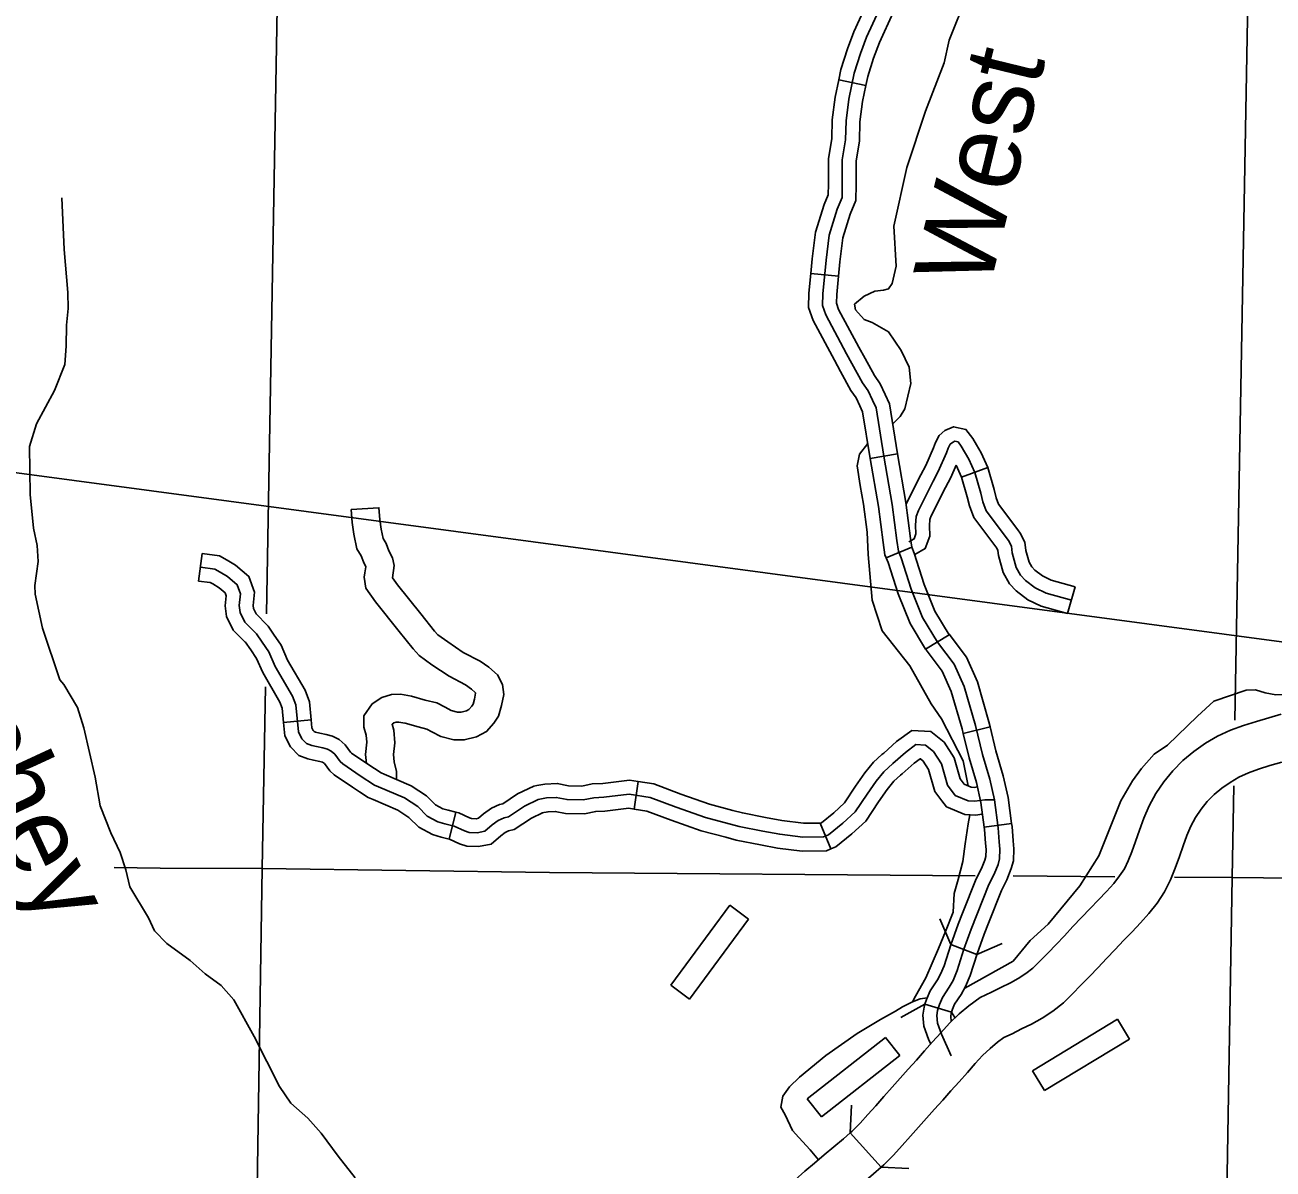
# Model space of a CAD drawing. Extents: x 0 to 3171, y 0 to 2059.
# Drawn here: x 1210 to 1322.4, y 655.3 to 758.3 of the extents above; entities that cross this region are included whole.
import ezdxf

# ---------------------------------------------------------------- set-up
doc = ezdxf.new("R2010")
doc.units = 0
for name, color, linetype in [('Default', 7, 'Continuous'), ('Level 10', 7, 'Continuous'), ('Level 32', 7, 'Continuous'), ('Level 35', 7, 'Continuous'), ('Level 37', 7, 'Continuous'), ('Level 38', 7, 'Continuous'), ('Level 45', 7, 'Continuous'), ('Level 46', 7, 'Continuous'), ('Level 5', 7, 'Continuous'), ('Level 57', 7, 'Continuous')]:
    doc.layers.add(name, color=color, linetype=linetype)

msp = doc.modelspace()

# ---------------------------------------------------------------- linework, layer by layer
at = {"layer": 'Default'}
for p in [(979.56, 748.65), (1029.42, 741.99)]:
    msp.add_line(p, (1637.4, 660.79), dxfattribs=at)
at = {"layer": 'Level 10'}
for points in [[(1284.29, 658.55), (1284.46, 658.7), (1285.18, 659.42), (1285.89, 660.19), (1286.6, 660.99), (1287.32, 661.82), (1288.07, 662.65), (1288.79, 663.46), (1289.52, 664.28), (1290.26, 665.1), (1291, 665.93), (1291.72, 666.74), (1292.45, 667.57), (1293.25, 668.44), (1294.11, 669.26), (1294.98, 670), (1296, 670.73), (1297.02, 671.22), (1297.87, 671.65), (1298.72, 672.05), (1299.43, 672.44), (1300.1, 672.89), (1300.74, 673.39), (1301.38, 674.02), (1302.11, 674.76), (1302.85, 675.52), (1303.59, 676.3), (1304.36, 677.12), (1305.14, 677.94), (1305.91, 678.75), (1306.67, 679.54), (1307.38, 680.29), (1308.03, 681), (1308.56, 681.68), (1308.99, 682.33), (1309.34, 683.04), (1309.67, 683.86), (1310, 684.79), (1310.34, 685.8), (1310.74, 686.88), (1311.22, 687.99), (1311.82, 689.11), (1312.53, 690.17), (1313.34, 691.16), (1314.25, 692.08), (1315.23, 692.9), (1316.28, 693.63), (1317.39, 694.27), (1318.55, 694.81), (1319.73, 695.24), (1320.88, 695.6), (1322, 695.93), (1323.11, 696.25)], [(1323.16, 691.93), (1322.09, 691.62), (1321.08, 691.3), (1320.16, 690.96), (1319.31, 690.57), (1318.51, 690.1), (1317.76, 689.58), (1317.07, 689.01), (1316.45, 688.38), (1315.89, 687.69), (1315.4, 686.96), (1314.98, 686.18), (1314.61, 685.33), (1314.27, 684.41), (1313.94, 683.42), (1313.57, 682.39), (1313.15, 681.33), (1312.61, 680.25), (1311.94, 679.23), (1311.2, 678.31), (1310.44, 677.46), (1309.68, 676.66), (1308.92, 675.86), (1308.15, 675.06), (1307.38, 674.26), (1306.63, 673.45), (1305.86, 672.64), (1305.08, 671.84), (1304.32, 671.07), (1303.49, 670.25), (1302.55, 669.52), (1301.59, 668.87), (1300.61, 668.34), (1299.71, 667.91), (1298.87, 667.48), (1298.13, 667.13), (1297.56, 666.72), (1296.89, 666.15), (1296.21, 665.52), (1295.56, 664.8), (1294.85, 663.98), (1294.11, 663.15), (1293.37, 662.32), (1292.63, 661.5), (1291.9, 660.68), (1291.17, 659.86), (1290.44, 659.06), (1289.73, 658.24), (1288.98, 657.4), (1288.19, 656.54), (1287.32, 655.67), (1287.08, 655.45), (1284.29, 658.55)], [(1277.36, 652.35), (1278.43, 653.49), (1279.33, 654.32), (1280.21, 655.09), (1281.08, 655.83), (1281.95, 656.56), (1282.82, 657.29), (1283.68, 658), (1284.29, 658.55)], [(1280.47, 649.58), (1281.35, 650.52), (1282.11, 651.22), (1282.92, 651.93), (1283.76, 652.64), (1284.63, 653.36), (1285.5, 654.09), (1286.4, 654.85), (1287.08, 655.45)]]:
    msp.add_lwpolyline(points, dxfattribs=at)
at = {"layer": 'Level 32'}
for p, q in [((1286.1, 719.28), (1288.56, 719.7)), ((1287.54, 710.32), (1289.84, 711.29)), ((1291.09, 702.11), (1293.22, 703.41)), ((1294.46, 694.52), (1296.89, 695.11)), ((1296.35, 686.07), (1298.83, 686.41)), ((1293.36, 675.52), (1295.69, 674.6)), ((1291.03, 670.14), (1293.43, 669.43))]:
    msp.add_line(p, q, dxfattribs=at)
for points in [[(1287.33, 719.49), (1288.07, 715.13), (1288.49, 711.89), (1288.63, 710.94), (1288.89, 710.33), (1289.78, 707.5), (1290.8, 704.97), (1292.16, 702.75), (1293.67, 700.75), (1294.57, 698.73), (1295.57, 695.24), (1296.21, 692.63), (1296.87, 690.4), (1297.28, 688.53), (1297.62, 686.02), (1297.72, 684.75), (1297.78, 684.09), (1297.74, 683.23), (1297.61, 682.72), (1297.27, 681.83), (1296.78, 680.9), (1295.2, 676.89), (1294.54, 675.08), (1293.93, 673.16), (1293.56, 672.28), (1293.22, 671.67), (1292.6, 670.73), (1292.33, 670.12), (1292.17, 669.58), (1292.09, 669.11), (1292.15, 668.44), (1292.51, 667.44), (1293.39, 665.47)], [(1288.56, 719.7), (1289.31, 715.31), (1289.72, 712.07), (1289.84, 711.28), (1289.84, 711.29)], [(1286.1, 719.28), (1286.84, 714.94), (1287.25, 711.72), (1287.42, 710.6), (1287.54, 710.32)], [(1289.84, 711.29), (1290.06, 710.76), (1290.96, 707.92), (1291.92, 705.54), (1293.22, 703.41)], [(1287.54, 710.32), (1287.71, 709.9), (1288.6, 707.08), (1289.68, 704.41), (1291.09, 702.11)], [(1293.2, 703.46), (1294.76, 701.39), (1295.75, 699.16), (1296.78, 695.56), (1296.89, 695.11)], [(1291.09, 702.11), (1291.13, 702.05), (1292.59, 700.11), (1293.4, 698.3), (1294.37, 694.92), (1294.46, 694.52)], [(1296.89, 695.11), (1297.42, 692.96), (1298.08, 690.71), (1298.51, 688.75), (1298.83, 686.41)], [(1294.46, 694.52), (1295, 692.31), (1295.66, 690.09), (1296.05, 688.31), (1296.35, 686.07)], [(1296.35, 686.07), (1296.38, 685.88), (1296.48, 684.64), (1296.53, 684.06), (1296.5, 683.42), (1296.42, 683.11), (1296.13, 682.35), (1295.64, 681.43), (1294.42, 678.34)], [(1298.83, 686.41), (1298.87, 686.15), (1298.97, 684.85), (1299.03, 684.12), (1298.99, 683.05), (1298.8, 682.34), (1298.41, 681.32), (1297.92, 680.38), (1296.75, 677.42)], [(1294.42, 678.34), (1294.03, 677.33), (1293.35, 675.49), (1292.75, 673.59), (1292.44, 672.83), (1292.15, 672.32), (1291.5, 671.33), (1291.16, 670.55), (1291.03, 670.14)], [(1296.75, 677.42), (1296.37, 676.45), (1295.72, 674.68), (1295.1, 672.73), (1294.69, 671.73), (1294.29, 671.02), (1293.7, 670.13), (1293.51, 669.69), (1293.43, 669.43)], [(1291.03, 670.14), (1290.95, 669.87), (1290.83, 669.16), (1290.92, 668.17), (1291.35, 666.98), (1291.55, 666.53)], [(1293.43, 669.43), (1293.39, 669.29), (1293.35, 669.06), (1293.4, 668.59)]]:
    msp.add_lwpolyline(points, dxfattribs=at)
at = {"layer": 'Level 35'}
for points in [[(1294.8, 760.93), (1293.2, 756.95), (1292.76, 754.91), (1291.08, 750.55), (1289.4, 745.47), (1288.23, 740.2)], [(1213.29, 742.75), (1213.5, 738.1), (1213.84, 734.23), (1213.87, 732.77), (1213.7, 731.27), (1213.69, 729.4), (1213.55, 727.75), (1212.62, 725.39), (1211.02, 722.41), (1210.37, 720.36), (1210.43, 716.04), (1210.75, 713.01), (1211.06, 711.43), (1211.15, 710.01), (1210.85, 707.84), (1210.89, 707.07), (1211.56, 704.01), (1213.12, 699.34), (1213.48, 698.91), (1214.71, 696.86), (1215.27, 695.03), (1216.28, 690.57), (1216.75, 688.01), (1217.71, 685.58), (1218.53, 683.81), (1219.04, 682.24), (1219.4, 680.69), (1221.08, 677.91), (1221.64, 676.73), (1222.74, 675.6), (1224.86, 674.08), (1226.21, 672.86), (1227.63, 671.82), (1228.77, 670.54), (1230.6, 667.24), (1232.89, 662.72), (1233.92, 661.23), (1235.44, 659.87), (1236.66, 658.51), (1238.17, 656.46), (1239.72, 654.5)], [(1288.23, 740.2), (1288.44, 736.59), (1288.07, 735.04), (1287.75, 734.55), (1287.3, 734.45), (1286.51, 734.35), (1285.54, 733.9), (1284.69, 733.17), (1284.78, 732.65), (1285.54, 731.78), (1286.27, 731.53), (1287.75, 730.68), (1288.89, 728.99), (1289.59, 727.51)], [(1289.59, 727.51), (1289.75, 726.04), (1289.21, 723.74), (1288.79, 723.05), (1288.12, 722.41)], [(1285.88, 720.62), (1285.13, 719.68), (1284.92, 718.63), (1285.18, 716.83), (1285.49, 715.17), (1285.83, 712.64), (1285.91, 710.62), (1286.28, 706.51), (1287.16, 703.75), (1289.67, 700.61), (1291.59, 697.17), (1292.51, 695.82), (1294.47, 692.05), (1294.92, 689.8)], [(1334.93, 703.32), (1333.4, 703.57), (1331.62, 703.55), (1330.12, 702.96), (1328.9, 701.54), (1328.43, 701.12), (1327.77, 700.08), (1327.32, 699.45), (1326.4, 698.75), (1325.27, 698.34), (1323.87, 698.02), (1322.64, 697.99), (1321.66, 698.18), (1320.8, 698.43), (1319.95, 698.4), (1317.03, 697.42), (1315.57, 696.06), (1312.88, 693.47)], [(1312.88, 693.47), (1311.68, 692.65), (1310.53, 691.37), (1309.71, 690.24), (1308.68, 688.45)], [(1308.68, 688.45), (1306.68, 683.49), (1304.98, 680.8), (1302.11, 677.35), (1300.49, 675.87), (1298.98, 674.02), (1296.66, 672.73), (1294.62, 671.57)], [(1295.07, 687.18), (1294.91, 686.38), (1294.65, 684.58), (1294.45, 682.97), (1294.02, 681.37), (1293.67, 680.11), (1293.57, 678.43), (1292.88, 676.68), (1292.24, 675.16), (1291.12, 672.52), (1290.17, 670.85), (1289.89, 670.35)], [(1291.22, 670.7), (1290.61, 670.63), (1289.89, 670.35), (1289, 669.91), (1288.36, 669.52), (1287.03, 668.75)], [(1287.03, 668.75), (1284.92, 667.5), (1282.1, 665.5), (1279.74, 663.57), (1278.84, 662.69), (1278.24, 661.86), (1278.05, 660.87), (1278.43, 660.16), (1279.1, 658.75), (1279.68, 658.13), (1280.69, 657.03), (1281.43, 656.12)]]:
    msp.add_lwpolyline(points, dxfattribs=at)
at = {"layer": 'Level 37'}
for points in [[(1284.29, 658.55), (1284.41, 661.04)], [(1289.58, 655.33), (1287.08, 655.45)]]:
    msp.add_lwpolyline(points, dxfattribs=at)
at = {"layer": 'Level 38'}
for points in [[(1293.37, 675.52), (1292.37, 677.81)], [(1297.98, 675.59), (1295.69, 674.6)], [(1288.84, 668.94), (1291.03, 670.14)], [(1293.43, 669.43), (1293.71, 668.95)]]:
    msp.add_lwpolyline(points, dxfattribs=at)
at = {"layer": 'Level 45'}
for p, q in [((1285.7, 752.88), (1283.26, 753.38)), ((1283.24, 735.7), (1280.75, 735.94)), ((1296.69, 718.46), (1294.33, 717.61)), ((1225.61, 708.24), (1225.93, 710.72)), ((1304.55, 707.73), (1303.88, 705.32)), ((1233.25, 695.49), (1235.74, 695.73)), ((1264.83, 687.71), (1265.2, 690.18)), ((1248.17, 685.01), (1248.76, 687.44)), ((1282.56, 684.13), (1281.6, 686.44))]:
    msp.add_line(p, q, dxfattribs=at)
for points in [[(1283.26, 753.38), (1283.45, 754.31), (1284.04, 756.16), (1284.61, 757.71), (1285.98, 760.67), (1286.81, 761.9)], [(1287.33, 719.49), (1286.62, 723.84), (1286.31, 724.54), (1285.92, 725.37), (1285.41, 726.08), (1283.97, 728.71), (1282.1, 732.2), (1281.8, 733.06), (1281.83, 734.11), (1282.12, 737.13), (1282.39, 739.4), (1283.12, 741.72), (1283.56, 742.77), (1283.58, 743.96), (1283.58, 746.17), (1283.88, 747.97), (1283.93, 749.67), (1284.17, 751.63), (1284.66, 753.99), (1285.22, 755.75), (1285.77, 757.23), (1287.07, 760.06)], [(1285.7, 752.88), (1285.87, 753.68), (1286.4, 755.34), (1286.92, 756.75), (1288.16, 759.44), (1288.88, 760.5)], [(1282.33, 744.4), (1282.33, 746.27), (1282.63, 748.09), (1282.68, 749.77), (1282.94, 751.83), (1283.26, 753.38)], [(1284.83, 744.41), (1284.83, 746.07), (1285.12, 747.84), (1285.17, 749.58), (1285.4, 751.42), (1285.7, 752.88)], [(1280.75, 735.94), (1280.88, 737.27), (1281.16, 739.66), (1281.95, 742.15), (1282.32, 743.03), (1282.33, 743.97), (1282.33, 744.4)], [(1283.24, 735.7), (1283.36, 737), (1283.62, 739.14), (1284.3, 741.29), (1284.81, 742.51), (1284.83, 743.95), (1284.83, 744.41)], [(1283.43, 727.1), (1282.88, 728.12), (1280.95, 731.7), (1280.55, 732.86), (1280.58, 734.18), (1280.75, 735.94)], [(1285.63, 728.29), (1285.07, 729.31), (1283.25, 732.7), (1283.06, 733.25), (1283.08, 734.03), (1283.24, 735.7)], [(1288.56, 719.7), (1287.83, 724.2), (1287.45, 725.05), (1287, 726), (1286.47, 726.74), (1285.63, 728.29)], [(1286.1, 719.28), (1285.41, 723.48), (1285.17, 724.02), (1284.84, 724.73), (1284.35, 725.41), (1283.43, 727.1)], [(1295.67, 720.52), (1295.34, 721.09), (1294.72, 721.89), (1293.61, 722.13), (1292.81, 721.8), (1292.32, 721.34), (1291.98, 720.72), (1291.81, 720.25), (1291.1, 718.64), (1290.67, 717.8), (1289.33, 715.18)], [(1304.22, 706.52), (1301.94, 707.16), (1300.95, 707.63), (1300.09, 708.3), (1299.63, 708.76), (1299.23, 709.47), (1298.89, 710.77), (1298.82, 711.37), (1298.55, 711.88), (1296.53, 714.55), (1296.24, 715.38), (1296.05, 716.16), (1295.51, 718.03), (1294.97, 719.23), (1294.3, 720.39), (1294.01, 720.77), (1293.73, 720.83), (1293.5, 720.73), (1293.31, 720.56), (1293.12, 720.21), (1292.97, 719.79), (1292.23, 718.1), (1291.78, 717.23), (1290.44, 714.59), (1290.25, 714.04), (1290.18, 713.28), (1290.21, 712.5), (1290.04, 712.03), (1289.57, 711.77)], [(1299.39, 712.84), (1297.65, 715.15), (1297.44, 715.74), (1297.25, 716.48), (1296.69, 718.46), (1296.09, 719.8), (1295.67, 720.52)], [(1293.85, 718.68), (1293.36, 717.56), (1292.89, 716.66), (1291.59, 714.11), (1291.51, 713.87)], [(1297.4, 711.33), (1295.42, 713.95), (1295.04, 715.02), (1294.84, 715.83), (1294.33, 717.61), (1293.85, 718.68)], [(1291.51, 713.87), (1291.48, 713.78), (1291.43, 713.24), (1291.46, 712.29), (1291.05, 711.17), (1290.1, 710.64)], [(1304.55, 707.73), (1302.38, 708.33), (1301.61, 708.7), (1300.92, 709.23), (1300.64, 709.51), (1300.4, 709.95), (1300.12, 711), (1300.03, 711.75), (1299.61, 712.56), (1299.39, 712.84)], [(1225.93, 710.72), (1227.48, 710.52), (1228.18, 710.12), (1228.93, 709.66), (1230.13, 708.65), (1230.64, 707.24), (1230.52, 706.05), (1230.56, 705.78), (1230.8, 705.29), (1231.79, 704.28), (1231.86, 704.19)], [(1303.88, 705.32), (1301.49, 705.98), (1300.3, 706.56), (1299.25, 707.36), (1298.63, 708), (1298.06, 709), (1297.66, 710.54), (1297.6, 711), (1297.49, 711.21), (1297.4, 711.33)], [(1225.77, 709.48), (1227.07, 709.32), (1227.54, 709.05), (1228.2, 708.64), (1229.07, 707.91), (1229.37, 707.08), (1229.27, 706.03), (1229.34, 705.42), (1229.77, 704.55), (1230.83, 703.48), (1231.33, 702.75), (1231.94, 701.87), (1232.5, 700.55), (1234.06, 697.87), (1234.35, 697.09), (1234.59, 694.66), (1234.9, 694.04), (1235.31, 693.61), (1235.79, 693.44), (1236.24, 693.33), (1236.81, 693.21), (1237.22, 693.1), (1237.56, 692.93), (1237.87, 692.65), (1238.35, 692), (1238.6, 691.77), (1240.15, 690.71), (1241.46, 689.86), (1241.82, 689.71), (1244.15, 688.71), (1245.34, 687.93), (1246.19, 687.08), (1247.14, 686.57), (1247.77, 686.39), (1248.63, 686.18), (1249.57, 685.74), (1249.99, 685.61), (1250.71, 685.58), (1251.38, 685.72), (1252.04, 686.29), (1252.6, 686.69), (1253.13, 686.92), (1253.53, 687.02), (1254.96, 687.98), (1256.19, 688.57), (1256.94, 688.71), (1257.82, 688.75), (1258.8, 688.56), (1260.24, 688.53), (1261.21, 688.73), (1262.1, 688.78)], [(1225.61, 708.24), (1226.66, 708.11), (1226.89, 707.98), (1227.46, 707.62), (1228.01, 707.17), (1228.1, 706.92), (1228.01, 706.01), (1228.13, 705.06), (1228.73, 703.82), (1229.86, 702.67), (1229.8, 702.76)], [(1231.86, 704.19), (1232.36, 703.46), (1233.04, 702.47), (1233.62, 701.11), (1235.19, 698.41), (1235.58, 697.37), (1235.74, 695.73)], [(1229.8, 702.76), (1230.3, 702.04), (1230.83, 701.27), (1231.38, 699.99), (1232.92, 697.33), (1233.12, 696.8), (1233.25, 695.49)], [(1233.25, 695.49), (1233.37, 694.31), (1233.87, 693.31), (1234.62, 692.53), (1235.43, 692.24), (1235.96, 692.11), (1236.52, 691.99), (1236.77, 691.92), (1236.85, 691.88), (1236.95, 691.8), (1237.42, 691.16), (1237.83, 690.78), (1239.46, 689.67), (1240.11, 689.25)], [(1235.74, 695.73), (1235.81, 695.01), (1235.93, 694.77), (1236.01, 694.69), (1236.15, 694.64), (1236.52, 694.55), (1237.11, 694.42), (1237.66, 694.27), (1238.26, 693.97), (1238.8, 693.49), (1239.28, 692.84), (1239.38, 692.75), (1240.85, 691.75), (1241.46, 691.35)], [(1287.15, 692.61), (1287.31, 692.75), (1288.47, 693.78), (1289.85, 694.78), (1291.55, 694.68), (1292.75, 693.74), (1293.67, 692.31), (1294.2, 690.43), (1294.55, 689.96)], [(1262.1, 688.78), (1264.39, 689.04), (1266.29, 688.75), (1268.61, 687.89), (1271.25, 686.95), (1274.3, 686.14), (1276.43, 685.73), (1277.95, 685.44), (1280.03, 685.18), (1281.9, 685.21), (1282.35, 685.39), (1283.62, 686.43), (1284.74, 687.45), (1285.81, 689.06), (1286.62, 690.21), (1287.31, 691.07), (1288.14, 691.82), (1289.26, 692.81), (1290.22, 693.51), (1291.08, 693.46), (1291.81, 692.88), (1292.51, 691.79), (1293.06, 689.86), (1293.76, 688.92), (1294.91, 688.45), (1295.53, 688.41), (1296.42, 688.53), (1297.28, 688.53)], [(1281.6, 686.44), (1281.7, 686.48), (1282.81, 687.38), (1283.79, 688.27), (1284.78, 689.76), (1285.62, 690.96), (1286.4, 691.94), (1287.15, 692.61)], [(1241.46, 691.35), (1242.05, 690.97), (1242.32, 690.86), (1244.74, 689.81), (1246.13, 688.91), (1246.94, 688.1), (1247.61, 687.73), (1248.09, 687.6), (1248.76, 687.44)], [(1288.82, 690.75), (1288.97, 690.88), (1290.04, 691.83), (1290.6, 692.23), (1290.62, 692.23), (1290.87, 692.03), (1291.36, 691.27), (1291.92, 689.3), (1292.55, 688.46)], [(1256.07, 689.82), (1256.8, 689.95), (1257.91, 690.01), (1258.93, 689.8), (1260.12, 689.78), (1261.05, 689.97), (1262, 690.02), (1264.42, 690.3), (1265.2, 690.18)], [(1282.56, 684.13), (1283, 684.31), (1284.44, 685.48), (1285.7, 686.63), (1286.84, 688.35), (1287.62, 689.46), (1288.22, 690.21), (1288.82, 690.75)], [(1240.11, 689.25), (1240.87, 688.76), (1241.33, 688.56), (1243.55, 687.6), (1244.55, 686.96), (1245.43, 686.07), (1246.66, 685.41), (1247.45, 685.18), (1248.17, 685.01)], [(1248.76, 687.44), (1249.04, 687.37), (1250.02, 686.91), (1250.2, 686.85), (1250.61, 686.84), (1250.81, 686.88), (1251.26, 687.27), (1251.98, 687.78), (1252.72, 688.11), (1253.02, 688.18), (1254.34, 689.07), (1255.8, 689.77), (1256.07, 689.82)], [(1265.2, 690.18), (1266.61, 689.97), (1269.04, 689.06), (1271.62, 688.15), (1273.73, 687.59)], [(1294.55, 689.96), (1294.56, 689.95), (1295.2, 689.69), (1295.49, 689.66), (1295.74, 689.7)], [(1292.55, 688.46), (1292.97, 687.9), (1294.62, 687.22), (1295.57, 687.15), (1296.19, 687.24)], [(1248.17, 685.01), (1248.21, 685), (1249.11, 684.57), (1249.78, 684.36), (1250.81, 684.33), (1251.95, 684.56), (1252.82, 685.31), (1253.23, 685.6), (1253.53, 685.74), (1254.04, 685.86), (1255.58, 686.9), (1256.57, 687.37), (1256.51, 687.36)], [(1256.51, 687.36), (1257.09, 687.46), (1257.73, 687.5), (1258.66, 687.31), (1260.35, 687.28), (1261.37, 687.49), (1262.2, 687.53), (1264.37, 687.78), (1264.83, 687.71)], [(1264.83, 687.71), (1265.98, 687.53), (1268.18, 686.71), (1270.88, 685.76), (1273.09, 685.17)], [(1273.73, 687.59), (1274.58, 687.36), (1276.67, 686.95), (1278.14, 686.68), (1280.1, 686.43), (1281.64, 686.45), (1281.6, 686.44)], [(1273.09, 685.17), (1274.02, 684.92), (1276.2, 684.5), (1277.75, 684.2), (1279.96, 683.93), (1282.16, 683.96), (1282.56, 684.13)]]:
    msp.add_lwpolyline(points, dxfattribs=at)
at = {"layer": 'Level 46'}
for points in [[(1239.36, 714.68), (1241.85, 714.84), (1241.92, 713.77), (1242.06, 712.9), (1242.23, 712.07), (1242.49, 711.63), (1242.75, 710.97), (1243.06, 710.32), (1243.22, 709.64), (1243.06, 708.54)], [(1239.36, 714.68), (1239.44, 713.5), (1239.6, 712.46), (1239.86, 711.15), (1240.24, 710.52), (1240.46, 709.96), (1240.68, 709.51), (1240.59, 708.98)], [(1240.59, 708.98), (1240.51, 708.6), (1240.66, 707.6), (1241.54, 706.37), (1243.68, 703.71), (1244.94, 702.13), (1245.47, 701.53), (1246.62, 700.71), (1248.16, 699.66), (1249.66, 698.88), (1250.2, 698.51), (1250.53, 698.21), (1250.56, 698.17), (1250.56, 698.13), (1250.46, 697.59), (1250.33, 697.14), (1250.22, 696.97), (1249.96, 696.67), (1249.75, 696.56), (1249.24, 696.44), (1248.91, 696.44), (1248.34, 696.58), (1247.81, 696.87), (1247.05, 697.27), (1246.02, 697.52), (1244.79, 697.87), (1243.79, 698.05), (1242.97, 698.01), (1242.12, 697.74), (1241.23, 697.18), (1240.5, 696.11), (1240.5, 695.09), (1240.71, 694.35), (1240.77, 693.72), (1240.64, 692.62), (1240.73, 691.82)], [(1243.06, 708.54), (1243.53, 707.89), (1245.63, 705.28), (1246.85, 703.74), (1247.15, 703.41), (1248.05, 702.76), (1249.44, 701.81), (1250.96, 701.03), (1251.74, 700.48), (1252.53, 699.79), (1252.99, 698.91), (1253.09, 698.02), (1252.9, 697.02), (1252.63, 696.07), (1252.21, 695.45), (1251.54, 694.68), (1250.63, 694.2), (1249.53, 693.94), (1248.6, 693.94), (1247.41, 694.23), (1246.62, 694.67), (1246.16, 694.91), (1245.38, 695.1), (1244.22, 695.43), (1243.62, 695.54), (1243.41, 695.53), (1243.19, 695.46), (1243.03, 695.35), (1243.18, 694.8), (1243.28, 693.68), (1243.16, 692.62), (1243.23, 691.97), (1243.42, 691.09), (1243.42, 690.38)]]:
    msp.add_lwpolyline(points, dxfattribs=at)
at = {"layer": 'Level 5'}
for points in [[(1231.73, 705.28), (1232.86, 770.08)], [(1320.27, 768.91), (1318.94, 695.7)], [(1231.34, 682.34), (1231.62, 698.71)], [(1318.84, 689.8), (1318.69, 681.53)], [(1217.99, 682.45), (1222.15, 682.38), (1231.34, 682.34)], [(1230.51, 630.52), (1231.34, 682.34)], [(1231.34, 682.34), (1257.21, 681.98), (1295.56, 681.7)], [(1298.97, 681.68), (1308.14, 681.61)], [(1313.51, 681.57), (1318.69, 681.53)], [(1318.69, 681.53), (1317.21, 594.27)], [(1318.69, 681.53), (1332.85, 681.4)]]:
    msp.add_lwpolyline(points, dxfattribs=at)
at = {"layer": 'Level 57'}
for p, q in [((1273.46, 679.04), (1268.14, 671.84)), ((1275.14, 677.8), (1273.46, 679.04)), ((1269.81, 670.6), (1275.14, 677.8)), ((1268.14, 671.84), (1269.81, 670.6)), ((1308.37, 668.78), (1300.71, 664.13)), ((1309.45, 666.99), (1308.37, 668.78)), ((1287.48, 667.14), (1280.43, 661.61)), ((1288.77, 665.5), (1287.48, 667.14)), ((1301.79, 662.35), (1309.45, 666.99)), ((1281.72, 659.98), (1288.77, 665.5)), ((1300.71, 664.13), (1301.79, 662.35)), ((1280.43, 661.61), (1281.72, 659.98))]:
    msp.add_line(p, q, dxfattribs=at)

# ---------------------------------------------------------------- texts
at = {"layer": 'Level 35'}
for s, rotation, p in [('West', 76.2762, (1296.79, 734.34)), ('Ritchey', 294.8431, (1198.5, 705.36))]:
    msp.add_text(s, height=7.04, rotation=rotation, dxfattribs=at).set_placement(p)

doc.saveas('drawing.dxf')
